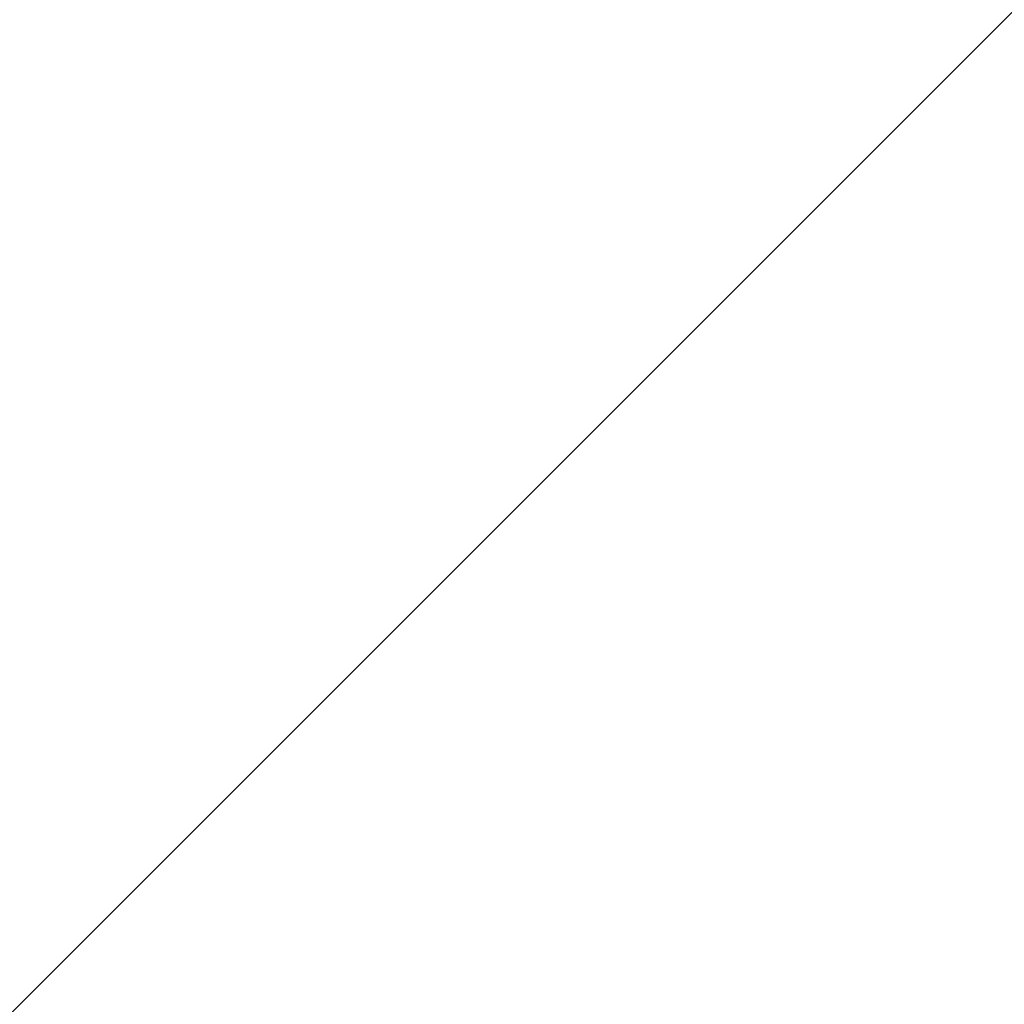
# Model space of a CAD drawing. Extents: x 2 to 332, y 2 to 332.
# Tile 503 of 656: x 167 to 249, y 167 to 249. Entities that reach past the tile are written whole.
import ezdxf

# ---------------------------------------------------------------- set-up
doc = ezdxf.new("R2010")
doc.units = 0
doc.header["$LTSCALE"] = 2.54
doc.layers.get('0').update_dxf_attribs({"color": 13, "linetype": 'CONTINUOUS'})

# ---------------------------------------------------------------- blocks, each defined once
blk = doc.blocks.new('P__KA_WN_KOWA_CAVELLA_30X3')
at = {"color": 0}
for p, q in [((18.65, 18.65, 1.014), (314.65, 314.65, 1.014)), ((18.65, 18.65, 1.014), (314.65, 314.65, 1.014)), ((18.65, 18.65, 0.014), (314.65, 314.65, 0.014)), ((18.65, 18.65, 0.014), (314.65, 314.65, 0.014))]:
    blk.add_line(p, q, dxfattribs=at)
mesh = blk.add_polyface(dxfattribs=at)
corners = [(314.65, 314.65, 1.014), (18.65, 314.65, 1.014), (18.65, 18.65, 1.014)]
mesh.append_faces([[corners[k] for k in face] for face in [(0, 1, 2)]], dxfattribs={"color": 0})
mesh = blk.add_polyface(dxfattribs=at)
corners = [(314.65, 314.65, 1.014), (18.65, 18.65, 1.014), (314.65, 18.65, 1.014)]
mesh.append_faces([[corners[k] for k in face] for face in [(0, 1, 2)]], dxfattribs={"color": 0})
mesh = blk.add_polyface(dxfattribs=at)
corners = [(314.65, 18.65, 0.014), (18.65, 18.65, 0.014), (314.65, 314.65, 0.014)]
mesh.append_faces([[corners[k] for k in face] for face in [(0, 1, 2)]], dxfattribs={"color": 0})
mesh = blk.add_polyface(dxfattribs=at)
corners = [(314.65, 314.65, 0.014), (18.65, 18.65, 0.014), (18.65, 314.65, 0.014)]
mesh.append_faces([[corners[k] for k in face] for face in [(0, 1, 2)]], dxfattribs={"color": 0})

msp = doc.modelspace()

# ---------------------------------------------------------------- block references
at = {"color": 0}
msp.add_blockref('P__KA_WN_KOWA_CAVELLA_30X3', (0, 0), dxfattribs=at)

doc.saveas('drawing.dxf')
